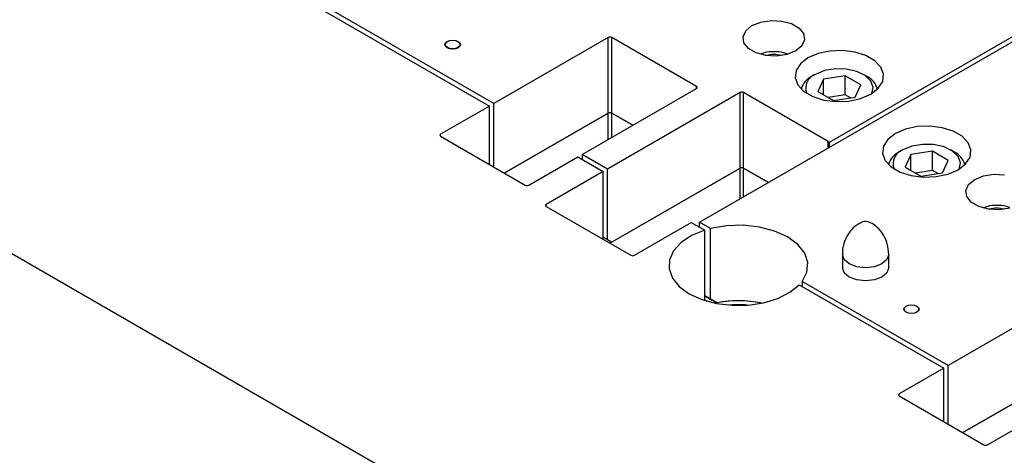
# Model space of a CAD drawing. Header units: inches. Extents: x 1802 to 2468, y -208 to -72.
# Tile 547 of 595: x 2333.62 to 2337.61, y -95.98 to -94.22. Entities that reach past the tile are written whole.
import ezdxf

# ---------------------------------------------------------------- set-up
doc = ezdxf.new("R2010")
doc.units = ezdxf.units.IN
doc.header["$LTSCALE"] = 0.5
doc.header["$MEASUREMENT"] = 0
for name, color, linetype in [('ST1-M-S', 193, 'Continuous'), ('ST2-M-S', 193, 'Continuous'), ('SVE-M-S', 8, 'Continuous')]:
    doc.layers.add(name, color=color, linetype=linetype)

msp = doc.modelspace()

# ---------------------------------------------------------------- linework, layer by layer
at = {"layer": 'ST1-M-S', "linetype": 'Continuous', "lineweight": 25}
for p, q in [((2340.35026, -99.06748), (2329.56688, -92.84237)), ((2336.37278, -95.03646), (2339.02443, -93.5057)), ((2338.46523, -93.80811), (2336.89663, -94.71364)), ((2334.44282, -93.94273), (2335.52248, -94.56601)), ((2335.54016, -94.5558), (2334.45452, -93.92908)), ((2336.58491, -94.24046), (2336.62047, -94.22609)), ((2336.62047, -94.22609), (2336.66241, -94.2196)), ((2336.66241, -94.2196), (2336.70565, -94.22179)), ((2336.70565, -94.22179), (2336.745, -94.23238)), ((2336.54878, -94.2852), (2336.56001, -94.26099)), ((2336.56001, -94.26099), (2336.58491, -94.24046)), ((2336.745, -94.23238), (2336.77569, -94.2501)), ((2336.77569, -94.2501), (2336.79404, -94.27281)), ((2335.34249, -94.317), (2335.34489, -94.31004)), ((2335.34489, -94.31004), (2335.35172, -94.30414)), ((2335.35172, -94.30414), (2335.36194, -94.3002)), ((2335.36194, -94.3002), (2335.37399, -94.29882)), ((2335.37399, -94.29882), (2335.38605, -94.3002)), ((2335.38605, -94.3002), (2335.39627, -94.30414)), ((2335.39627, -94.30414), (2335.40309, -94.31004)), ((2335.40309, -94.31004), (2335.40549, -94.317)), ((2336.00332, -94.28843), (2335.54016, -94.5558)), ((2336.00332, -94.59463), (2336.00332, -94.28843)), ((2336.36041, -94.48641), (2336.01746, -94.28843)), ((2336.01746, -94.59463), (2336.01746, -94.28843)), ((2336.55256, -94.31017), (2336.54878, -94.2852)), ((2336.57091, -94.33288), (2336.55256, -94.31017)), ((2336.79782, -94.29778), (2336.78659, -94.32199)), ((2336.79404, -94.27281), (2336.79782, -94.29778)), ((2335.34489, -94.32396), (2335.34249, -94.317)), ((2335.35172, -94.32986), (2335.34489, -94.32396)), ((2335.36194, -94.3338), (2335.35172, -94.32986)), ((2335.37399, -94.33519), (2335.36194, -94.3338)), ((2335.38605, -94.3338), (2335.37399, -94.33519)), ((2335.39627, -94.32986), (2335.38605, -94.3338)), ((2335.40309, -94.32396), (2335.39627, -94.32986)), ((2335.40549, -94.317), (2335.40309, -94.32396)), ((2336.6016, -94.3506), (2336.57091, -94.33288)), ((2336.64095, -94.36119), (2336.6016, -94.3506)), ((2336.76169, -94.34252), (2336.72613, -94.35689)), ((2336.78659, -94.32199), (2336.76169, -94.34252)), ((2336.90031, -94.34331), (2336.85244, -94.35362)), ((2336.95127, -94.34121), (2336.90031, -94.34331)), ((2337.00119, -94.34748), (2336.95127, -94.34121)), ((2337.04604, -94.36161), (2337.00119, -94.34748)), ((2336.68419, -94.36338), (2336.64095, -94.36119)), ((2336.72613, -94.35689), (2336.68419, -94.36338)), ((2336.81154, -94.37129), (2336.78092, -94.39491)), ((2336.85244, -94.35362), (2336.81154, -94.37129)), ((2337.08216, -94.38247), (2337.04604, -94.36161)), ((2337.10665, -94.40835), (2337.08216, -94.38247)), ((2336.76307, -94.42254), (2336.75942, -94.45196)), ((2336.78092, -94.39491), (2336.76307, -94.42254)), ((2337.11751, -94.43717), (2337.10665, -94.40835)), ((2336.75942, -94.45196), (2336.77028, -94.48078)), ((2337.09601, -94.49423), (2337.11386, -94.46659)), ((2337.11386, -94.46659), (2337.11751, -94.43717)), ((2335.89725, -94.76195), (2336.36041, -94.49457)), ((2336.53663, -94.51122), (2335.99978, -94.82114)), ((2336.36041, -94.49457), (2336.36041, -94.48641)), ((2336.53663, -94.81742), (2336.53663, -94.51122)), ((2336.89372, -94.7092), (2336.55077, -94.51122)), ((2336.55077, -94.81742), (2336.55077, -94.51122)), ((2336.77028, -94.48078), (2336.79477, -94.50667)), ((2336.79477, -94.50667), (2336.83089, -94.52752)), ((2337.06539, -94.51784), (2337.09601, -94.49423)), ((2336.83089, -94.52752), (2336.87574, -94.54166)), ((2336.87574, -94.54166), (2336.92566, -94.54793)), ((2336.92566, -94.54793), (2336.97662, -94.54582)), ((2336.97662, -94.54582), (2337.02449, -94.53551)), ((2337.02449, -94.53551), (2337.06539, -94.51784)), ((2335.52248, -94.56601), (2335.32449, -94.6803)), ((2335.52248, -94.80277), (2335.52248, -94.56601)), ((2335.54016, -94.81297), (2335.54016, -94.5558)), ((2335.58263, -94.83749), (2336.00332, -94.59463)), ((2336.00332, -94.59463), (2335.58263, -94.83749)), ((2336.00332, -94.70071), (2336.00332, -94.59463)), ((2336.01746, -94.59463), (2336.10227, -94.64359)), ((2336.10227, -94.64359), (2336.01746, -94.59463)), ((2336.01746, -94.69255), (2336.01746, -94.59463)), ((2337.20599, -94.65977), (2337.16509, -94.67745)), ((2337.25386, -94.64946), (2337.20599, -94.65977)), ((2337.30482, -94.64736), (2337.25386, -94.64946)), ((2337.35475, -94.65363), (2337.30482, -94.64736)), ((2337.39959, -94.66777), (2337.35475, -94.65363)), ((2337.43572, -94.68862), (2337.39959, -94.66777)), ((2335.32449, -94.68847), (2335.32449, -94.6803)), ((2335.32449, -94.68847), (2335.66744, -94.88645)), ((2336.89372, -94.73573), (2336.89372, -94.7092)), ((2337.13448, -94.70106), (2337.11662, -94.72869)), ((2337.16509, -94.67745), (2337.13448, -94.70106)), ((2337.4602, -94.71451), (2337.43572, -94.68862)), ((2336.89663, -94.71364), (2336.89663, -94.73405)), ((2337.11662, -94.72869), (2337.11298, -94.75811)), ((2337.47106, -94.74333), (2337.4602, -94.71451)), ((2337.46742, -94.77275), (2337.47106, -94.74333)), ((2335.68158, -94.88645), (2335.87957, -94.77215)), ((2335.87957, -94.77215), (2335.9821, -94.83134)), ((2335.99978, -94.82114), (2335.89725, -94.76195)), ((2335.89725, -94.76195), (2335.89725, -94.78236)), ((2337.11298, -94.75811), (2337.12384, -94.78693)), ((2337.12384, -94.78693), (2337.14832, -94.81282)), ((2337.44956, -94.80038), (2337.46742, -94.77275)), ((2335.99978, -95.10692), (2335.99978, -94.82114)), ((2336.00988, -95.12151), (2336.53663, -94.81742)), ((2336.53663, -94.81742), (2336.01746, -95.11713)), ((2336.53663, -94.94187), (2336.53663, -94.81742)), ((2336.55077, -94.81742), (2336.65149, -94.87557)), ((2336.65149, -94.87557), (2336.55077, -94.81742)), ((2336.55077, -94.93371), (2336.55077, -94.81742)), ((2337.14832, -94.81282), (2337.18445, -94.83367)), ((2337.37804, -94.84167), (2337.41894, -94.82399)), ((2337.41894, -94.82399), (2337.44956, -94.80038)), ((2335.9821, -94.83134), (2335.75174, -94.96433)), ((2335.9821, -95.10548), (2335.9821, -94.83134)), ((2337.18445, -94.83367), (2337.22929, -94.84781)), ((2337.22929, -94.84781), (2337.27921, -94.85408)), ((2337.27921, -94.85408), (2337.33017, -94.85197)), ((2337.33017, -94.85197), (2337.37804, -94.84167)), ((2337.46157, -94.8835), (2337.48647, -94.86298)), ((2337.48647, -94.86298), (2337.52203, -94.8486)), ((2337.52203, -94.8486), (2337.56397, -94.84212)), ((2337.56397, -94.84212), (2337.60721, -94.8443)), ((2337.45034, -94.90771), (2337.46157, -94.8835)), ((2337.45412, -94.93268), (2337.45034, -94.90771)), ((2337.47247, -94.95539), (2337.45412, -94.93268)), ((2335.75174, -94.97249), (2335.75174, -94.96433)), ((2335.75174, -94.97249), (2336.09469, -95.17047)), ((2337.50316, -94.97311), (2337.47247, -94.95539)), ((2337.54251, -94.9837), (2337.50316, -94.97311)), ((2337.58576, -94.98589), (2337.54251, -94.9837)), ((2337.62769, -94.9794), (2337.58576, -94.98589)), ((2336.10883, -95.17047), (2336.33919, -95.03748)), ((2336.33919, -95.03748), (2336.39355, -95.06887)), ((2336.39355, -95.06887), (2336.34078, -95.09071)), ((2336.4172, -95.06211), (2336.37278, -95.03646)), ((2336.37278, -95.05687), (2336.37278, -95.03646)), ((2336.39355, -95.35057), (2336.39355, -95.06887)), ((2336.48163, -95.05089), (2336.4172, -95.06211)), ((2336.4172, -95.3479), (2336.4172, -95.06211)), ((2336.54883, -95.04882), (2336.48163, -95.05089)), ((2336.61495, -95.05602), (2336.54883, -95.04882)), ((2336.67623, -95.07207), (2336.61495, -95.05602)), ((2335.9821, -95.09672), (2335.99978, -95.10692)), ((2336.01746, -95.11713), (2335.9821, -95.09672)), ((2335.99978, -95.10692), (2336.01746, -95.11713)), ((2336.34078, -95.09071), (2336.29808, -95.11896)), ((2336.72916, -95.09606), (2336.67623, -95.07207)), ((2336.77072, -95.12662), (2336.72916, -95.09606)), ((2336.29808, -95.11896), (2336.26773, -95.1521)), ((2336.79852, -95.16199), (2336.77072, -95.12662)), ((2336.25134, -95.18838), (2336.2498, -95.22586)), ((2336.26773, -95.1521), (2336.25134, -95.18838)), ((2336.81099, -95.20017), (2336.79852, -95.16199)), ((2336.2498, -95.22586), (2336.26317, -95.26255)), ((2336.8074, -95.23896), (2336.81099, -95.20017)), ((2336.95792, -95.24087), (2336.95078, -95.22015)), ((2337.13828, -95.22015), (2337.13114, -95.24087)), ((2336.26317, -95.26255), (2336.29074, -95.29649)), ((2336.78798, -95.27615), (2336.8074, -95.23896)), ((2336.97824, -95.25842), (2336.95792, -95.24087)), ((2337.00865, -95.27016), (2336.97824, -95.25842)), ((2337.11082, -95.25842), (2337.08041, -95.27016)), ((2337.13114, -95.24087), (2337.11082, -95.25842)), ((2338.00089, -95.25791), (2337.37864, -95.61713)), ((2336.29074, -95.29649), (2336.33106, -95.32588)), ((2336.73843, -95.32027), (2336.77627, -95.2898)), ((2336.77627, -95.2898), (2337.36096, -95.62734)), ((2337.37864, -95.61713), (2336.78798, -95.27615)), ((2336.78798, -95.27615), (2336.78798, -95.29656)), ((2337.04453, -95.27428), (2337.00865, -95.27016)), ((2337.08041, -95.27016), (2337.04453, -95.27428)), ((2336.33106, -95.32588), (2336.38197, -95.34915)), ((2336.39355, -95.33424), (2336.4172, -95.3479)), ((2336.4428, -95.36268), (2336.39355, -95.33425)), ((2336.63208, -95.36244), (2336.6895, -95.34492)), ((2336.6895, -95.34492), (2336.73843, -95.32027)), ((2336.38197, -95.34915), (2336.44077, -95.36507)), ((2336.39355, -95.35058), (2336.40278, -95.3559)), ((2336.44077, -95.36507), (2336.50432, -95.37279)), ((2336.50432, -95.37279), (2336.56924, -95.3719)), ((2336.56924, -95.3719), (2336.63208, -95.36244)), ((2337.19915, -95.38854), (2337.20151, -95.38169)), ((2337.20151, -95.38169), (2337.20823, -95.37588)), ((2337.20823, -95.37588), (2337.21828, -95.37201)), ((2337.21828, -95.37201), (2337.23015, -95.37064)), ((2337.23015, -95.37064), (2337.24201, -95.37201)), ((2337.24201, -95.37201), (2337.25207, -95.37588)), ((2337.25207, -95.37588), (2337.25879, -95.38169)), ((2337.25879, -95.38169), (2337.26115, -95.38854)), ((2337.20151, -95.39539), (2337.19915, -95.38854)), ((2337.20823, -95.40119), (2337.20151, -95.39539)), ((2337.21828, -95.40507), (2337.20823, -95.40119)), ((2337.23015, -95.40643), (2337.21828, -95.40507)), ((2337.24201, -95.40507), (2337.23015, -95.40643)), ((2337.25207, -95.40119), (2337.24201, -95.40507)), ((2337.25879, -95.39539), (2337.25207, -95.40119)), ((2337.26115, -95.38854), (2337.25879, -95.39539)), ((2337.43879, -95.88861), (2338.00089, -95.56412)), ((2338.00089, -95.56412), (2337.43879, -95.88861)), ((2337.37864, -95.85389), (2337.37864, -95.61713)), ((2337.36096, -95.62734), (2337.18065, -95.73143)), ((2337.36096, -95.84369), (2337.36096, -95.62734)), ((2337.18065, -95.73959), (2337.18065, -95.73143)), ((2337.18065, -95.73959), (2337.5236, -95.93757)), ((2337.53774, -95.93757), (2337.71805, -95.83348))]:
    msp.add_line(p, q, dxfattribs=at)
for centre, radius, start, end in [((2336.01039, -94.30208), 0.01537, 62.60967, 117.39033), ((2336.35886, -94.49049), 0.00437, 290.78342, 69.21658), ((2336.5437, -94.52487), 0.01537, 62.60967, 117.39033), ((2336.01039, -94.60828), 0.01537, 62.60967, 117.39033), ((2336.01039, -94.60828), 0.01537, 62.60967, 117.39033), ((2335.32604, -94.68439), 0.00437, 110.78342, 249.21658), ((2336.89179, -94.71363), 0.00483, 359.89272, 66.53479), ((2336.5437, -94.83107), 0.01537, 62.60967, 117.39033), ((2336.5437, -94.83107), 0.01537, 62.60967, 117.39033), ((2335.67451, -94.8728), 0.01537, 242.60967, 297.39033), ((2335.75329, -94.96841), 0.00437, 110.78342, 249.21658), ((2336.10176, -95.15682), 0.01537, 242.60967, 297.39033), ((2336.53011, -95.8294), 0.4748, 78.53496, 101.46504), ((2336.53006, -95.83201), 0.47737, 78.59086, 100.53142), ((2336.53011, -95.85636), 0.48537, 85.89978, 94.10022), ((2337.1822, -95.73551), 0.00437, 110.78342, 249.21658), ((2337.53067, -95.92393), 0.01537, 242.60967, 297.39033)]:
    msp.add_arc(centre, radius, start, end, dxfattribs=at)
msp.add_ellipse((2336.53011, -95.41306), major_axis=(0.2815, -0.16253), ratio=0.0000704, start_param=4.2997201, end_param=4.3970813, dxfattribs=at)
at = {"layer": 'ST2-M-S', "linetype": 'Continuous', "lineweight": 25}
for p, q in [((2336.95078, -95.16667), (2336.95078, -95.22015)), ((2336.95792, -95.18738), (2336.95078, -95.16669)), ((2336.97824, -95.20494), (2336.95792, -95.18738)), ((2337.13114, -95.18738), (2337.11082, -95.20494)), ((2337.13828, -95.16668), (2337.13114, -95.18738)), ((2337.13828, -95.22015), (2337.13828, -95.16667)), ((2337.00865, -95.21667), (2336.97824, -95.20494)), ((2337.04453, -95.22079), (2337.00865, -95.21667)), ((2337.08041, -95.21667), (2337.04453, -95.22079)), ((2337.11082, -95.20494), (2337.08041, -95.21667))]:
    msp.add_line(p, q, dxfattribs=at)
for points, knots in [([(2337.01708, -95.04256), (2337.01153, -95.0462), (2336.99694, -95.05578), (2336.97563, -95.07976), (2336.95853, -95.11419), (2336.94997, -95.1449), (2336.95168, -95.16265), (2336.95207, -95.16666)], [0, 0, 0, 0, 0.1461387, 0.3845867, 0.6461852, 0.9200802, 1, 1, 1, 1]), ([(2337.13816, -95.16662), (2337.13705, -95.15222), (2337.13496, -95.1248), (2337.11904, -95.08907), (2337.09871, -95.06233), (2337.07771, -95.04494), (2337.0596, -95.03618), (2337.05084, -95.03366), (2337.04556, -95.0333), (2337.04425, -95.03329), (2337.04301, -95.03333), (2337.04118, -95.03348), (2337.03275, -95.03475), (2337.02444, -95.03889), (2337.01708, -95.04256)], [0, 0, 0, 0, 0.1939623, 0.369429, 0.524156, 0.6568631, 0.7618534, 0.8292447, 0.836332, 0.840962, 0.8459092, 0.8527999, 0.8696083, 1, 1, 1, 1])]:
    msp.add_open_spline(points, degree=3, knots=knots, dxfattribs=at)
at = {"layer": 'SVE-M-S', "linetype": 'Continuous', "lineweight": 25}
for p, q in [((2335.34399, -94.317), (2335.34627, -94.31038)), ((2335.34627, -94.31038), (2335.35278, -94.30476)), ((2335.35278, -94.30476), (2335.36251, -94.301)), ((2335.36251, -94.301), (2335.37399, -94.29968)), ((2335.37399, -94.29968), (2335.38547, -94.301)), ((2335.38547, -94.301), (2335.3952, -94.30476)), ((2335.3952, -94.30476), (2335.40171, -94.31038)), ((2335.40171, -94.31038), (2335.40399, -94.317)), ((2335.34399, -94.317), (2335.34399, -94.32255)), ((2335.34627, -94.32363), (2335.34399, -94.317)), ((2335.35278, -94.32925), (2335.34627, -94.32363)), ((2335.36251, -94.333), (2335.35278, -94.32925)), ((2335.37399, -94.33432), (2335.36251, -94.333)), ((2335.38547, -94.333), (2335.37399, -94.33432)), ((2335.3952, -94.32925), (2335.38547, -94.333)), ((2335.40171, -94.32363), (2335.3952, -94.32925)), ((2335.40399, -94.317), (2335.40171, -94.32363)), ((2335.40399, -94.32255), (2335.40399, -94.317)), ((2336.8783, -94.42251), (2336.84159, -94.43764)), ((2336.92152, -94.41508), (2336.8783, -94.42251)), ((2336.96658, -94.41615), (2336.92152, -94.41508)), ((2337.00859, -94.42562), (2336.96658, -94.41615)), ((2337.04301, -94.44244), (2337.00859, -94.42562)), ((2336.84158, -94.43764), (2336.82814, -94.4454)), ((2336.87468, -94.45673), (2336.85133, -94.50704)), ((2336.96181, -94.44326), (2336.87468, -94.45673)), ((2336.87468, -94.52052), (2336.87468, -94.45673)), ((2337.0256, -94.48008), (2336.96181, -94.44326)), ((2336.96181, -94.52083), (2336.96181, -94.44326)), ((2337.04879, -94.4454), (2337.03535, -94.43764)), ((2337.06609, -94.46481), (2337.04301, -94.44244)), ((2337.07535, -94.49029), (2337.06609, -94.46481)), ((2336.85133, -94.50704), (2336.91512, -94.54386)), ((2337.00225, -94.53038), (2337.0256, -94.48008)), ((2337.07043, -94.51481), (2337.07535, -94.49029)), ((2336.96181, -94.52083), (2336.89352, -94.53139)), ((2336.91512, -94.54386), (2337.00225, -94.53038)), ((2336.98342, -94.5333), (2336.96181, -94.52083)), ((2337.19513, -94.7438), (2337.18169, -94.75156)), ((2337.23185, -94.72866), (2337.19514, -94.74379)), ((2337.31537, -94.74941), (2337.22823, -94.76289)), ((2337.27507, -94.72123), (2337.23185, -94.72866)), ((2337.32013, -94.72231), (2337.27507, -94.72123)), ((2337.37916, -94.78623), (2337.31537, -94.74941)), ((2337.31537, -94.82698), (2337.31537, -94.74941)), ((2337.36215, -94.73177), (2337.32013, -94.72231)), ((2337.39656, -94.7486), (2337.36215, -94.73177)), ((2337.40235, -94.75156), (2337.38891, -94.7438)), ((2337.41965, -94.77096), (2337.39656, -94.7486)), ((2337.22823, -94.76289), (2337.20488, -94.81319)), ((2337.22823, -94.82667), (2337.22823, -94.76289)), ((2337.35581, -94.83654), (2337.37916, -94.78623)), ((2337.4289, -94.79644), (2337.41965, -94.77096)), ((2337.20488, -94.81319), (2337.26867, -94.85002)), ((2337.31537, -94.82698), (2337.24707, -94.83755)), ((2337.33697, -94.83945), (2337.31537, -94.82698)), ((2337.42398, -94.82097), (2337.4289, -94.79644)), ((2337.26867, -94.85002), (2337.35581, -94.83654)), ((2337.20015, -95.38854), (2337.20243, -95.38191)), ((2337.20243, -95.38191), (2337.20893, -95.37629)), ((2337.20893, -95.37629), (2337.21867, -95.37254)), ((2337.21867, -95.37254), (2337.23015, -95.37122)), ((2337.23015, -95.37122), (2337.24163, -95.37254)), ((2337.24163, -95.37254), (2337.25136, -95.37629)), ((2337.25136, -95.37629), (2337.25786, -95.38191)), ((2337.25786, -95.38191), (2337.26015, -95.38854)), ((2337.20015, -95.38854), (2337.20015, -95.39305)), ((2337.20243, -95.39517), (2337.20015, -95.38854)), ((2337.20893, -95.40078), (2337.20243, -95.39517)), ((2337.21867, -95.40454), (2337.20893, -95.40078)), ((2337.23015, -95.40586), (2337.21867, -95.40454)), ((2337.24163, -95.40454), (2337.23015, -95.40586)), ((2337.25136, -95.40078), (2337.24163, -95.40454)), ((2337.25786, -95.39517), (2337.25136, -95.40078)), ((2337.26015, -95.38854), (2337.25786, -95.39517)), ((2337.26015, -95.39305), (2337.26015, -95.38854))]:
    msp.add_line(p, q, dxfattribs=at)
for centre, radius, start, end in [((2336.6733, -94.46011), 0.103, 73.1105, 106.8895), ((2336.86203, -94.51925), 0.08126, 114.63963, 164.24373), ((2336.86079, -94.49293), 0.05853, 109.14801, 201.9564), ((2337.01235, -94.52143), 0.08431, 16.71258, 64.39249), ((2337.21434, -94.79908), 0.05853, 109.14801, 201.9564), ((2337.21559, -94.8254), 0.08126, 114.63963, 164.24373), ((2337.36591, -94.82758), 0.08431, 16.71258, 64.39249), ((2337.57486, -95.08262), 0.103, 73.1105, 106.8895)]:
    msp.add_arc(centre, radius, start, end, dxfattribs=at)
for points in [[(2336.72746, -94.3556), (2336.7255, -94.35468), (2336.71256, -94.34861), (2336.68406, -94.34532), (2336.64827, -94.34575), (2336.62757, -94.35296), (2336.61898, -94.35595)], [(2337.62902, -94.97812), (2337.62706, -94.97719), (2337.61412, -94.97112), (2337.58562, -94.96784), (2337.54983, -94.96826), (2337.52913, -94.97547), (2337.52054, -94.97846)]]:
    msp.add_open_spline(points, degree=3, knots=[0, 0, 0, 0, 0.0605263, 0.3993926, 0.7507264, 1, 1, 1, 1], dxfattribs=at)

doc.saveas('drawing.dxf')
